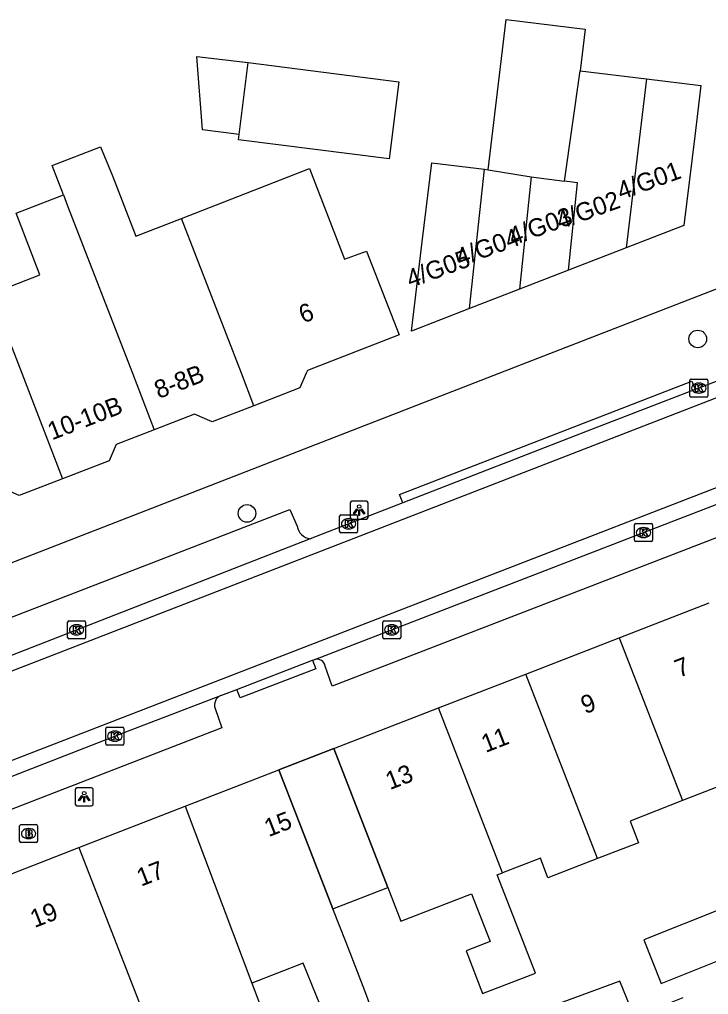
# Model space of a CAD drawing. Extents: x 161696 to 162377, y 380761 to 381673.
# Drawn here: x 161950.5 to 161988.8, y 381215.5 to 381269.7 of the extents above; entities that cross this region are included whole.
import ezdxf

# ---------------------------------------------------------------- set-up
doc = ezdxf.new("R2010")
doc.units = 0
for name, color, linetype in [('IMGEO_Boom', 7, 'Continuous'), ('IMGEO_Brandkraan', 7, 'Continuous'), ('IMGEO_Kolk', 7, 'Continuous'), ('IMGEO_Lichtpunt', 7, 'Continuous'), ('IMGEO_Pand', 7, 'Continuous'), ('IMGEO_Pand_nummerreeks', 7, 'Continuous'), ('IMGEO_Pand_overbouw', 7, 'Continuous'), ('IMGEO_Rijbaan_lokaal_open', 7, 'Continuous'), ('IMGEO_Voetpad_open', 7, 'Continuous')]:
    doc.layers.add(name, color=color, linetype=linetype)

msp = doc.modelspace()

# ---------------------------------------------------------------- linework, layer by layer
at = {"layer": 'IMGEO_Boom'}
for centre in [(161988.23, 381251.908), (161963.183, 381242.219)]:
    msp.add_circle(centre, 0.489, dxfattribs=at)
at = {"layer": 'IMGEO_Brandkraan'}
for p, q in [((161950.621, 381224.93), (161951.473, 381224.93)), ((161950.546, 381224.004), (161950.546, 381224.856)), ((161951.034, 381224.71), (161951.059, 381224.71)), ((161951.547, 381224.856), (161951.547, 381224.004)), ((161951.473, 381223.93), (161950.621, 381223.93)), ((161951.057, 381224.15), (161951.032, 381224.15))]:
    msp.add_line(p, q, dxfattribs=at)
for points in [[(161950.621, 381224.93), (161951.473, 381224.93)], [(161950.546, 381224.004), (161950.546, 381224.856)], [(161950.894, 381224.63), (161950.894, 381224.23), (161951.107, 381224.23)], [(161951.125, 381224.63), (161950.894, 381224.63)], [(161951.073, 381224.549), (161951.019, 381224.549), (161951.019, 381224.473)], [(161951.019, 381224.473), (161951.072, 381224.473)], [(161951.081, 381224.397), (161951.019, 381224.397), (161951.019, 381224.316)], [(161951.547, 381224.856), (161951.547, 381224.004)], [(161951.473, 381223.93), (161950.621, 381223.93)], [(161951.019, 381224.316), (161951.081, 381224.316)]]:
    msp.add_lwpolyline(points, dxfattribs=at)
for centre, radius, start, end in [((161950.623, 381224.854), 0.0765, 91.552, 178.448), ((161950.623, 381224.854), 0.0765, 91.552, 178.448), ((161951.471, 381224.854), 0.0765, 1.552, 88.448), ((161951.471, 381224.854), 0.0765, 1.552, 88.448), ((161951.074, 381224.511), 0.0379, 267.8285, 90.9355), ((161951.082, 381224.356), 0.0404, 269.8759, 90.5077), ((161951.129, 381224.485), 0.145, 59.4692, 91.5367), ((161951.154, 381224.532), 0.0922, 285.5137, 58.1501), ((161951.159, 381224.34), 0.105, 301.3115, 78.989), ((161950.623, 381224.006), 0.0765, 181.552, 268.448), ((161950.623, 381224.006), 0.0765, 181.552, 268.448), ((161951.113, 381224.481), 0.251, 268.6676, 293.5347), ((161951.471, 381224.006), 0.0765, 271.552, 358.448), ((161951.471, 381224.006), 0.0765, 271.552, 358.448)]:
    msp.add_arc(centre, radius, start, end, dxfattribs=at)
for centre, major_axis, ratio, start_param, end_param in [((161951.033, 381224.43), (-0.387, 0.002), 0.722429, 4.712389, 7.853982), ((161951.058, 381224.43), (-0.39, 0.002), 0.717154, 1.570796, 4.712389)]:
    msp.add_ellipse(centre, major_axis=major_axis, ratio=ratio, start_param=start_param, end_param=end_param, dxfattribs=at)
at = {"layer": 'IMGEO_Kolk'}
for p, q in [((161987.79, 381248.751), (161987.79, 381249.603)), ((161987.865, 381249.677), (161988.717, 381249.677)), ((161988.278, 381249.457), (161988.303, 381249.457)), ((161988.791, 381249.603), (161988.791, 381248.751)), ((161988.301, 381248.897), (161988.276, 381248.897)), ((161988.717, 381248.677), (161987.865, 381248.677)), ((161968.328, 381241.213), (161968.328, 381242.065)), ((161968.403, 381242.139), (161969.255, 381242.139)), ((161968.816, 381241.919), (161968.841, 381241.919)), ((161969.329, 381242.065), (161969.329, 381241.213)), ((161968.839, 381241.359), (161968.814, 381241.359)), ((161984.716, 381240.728), (161984.716, 381241.58)), ((161984.791, 381241.654), (161985.643, 381241.654)), ((161985.204, 381241.434), (161985.229, 381241.434)), ((161985.717, 381241.58), (161985.717, 381240.728)), ((161969.255, 381241.139), (161968.403, 381241.139)), ((161985.643, 381240.654), (161984.791, 381240.654)), ((161985.227, 381240.874), (161985.202, 381240.874)), ((161953.214, 381235.324), (161953.214, 381236.176)), ((161953.289, 381236.25), (161954.141, 381236.25)), ((161953.702, 381236.03), (161953.727, 381236.03)), ((161954.215, 381236.176), (161954.215, 381235.324)), ((161970.723, 381235.324), (161970.723, 381236.176)), ((161970.798, 381236.25), (161971.65, 381236.25)), ((161971.211, 381236.03), (161971.236, 381236.03)), ((161971.724, 381236.176), (161971.724, 381235.324)), ((161954.141, 381235.25), (161953.289, 381235.25)), ((161953.725, 381235.47), (161953.7, 381235.47)), ((161971.65, 381235.25), (161970.798, 381235.25)), ((161971.234, 381235.47), (161971.209, 381235.47)), ((161955.413, 381230.342), (161956.265, 381230.342)), ((161955.338, 381229.416), (161955.338, 381230.268)), ((161955.826, 381230.122), (161955.851, 381230.122)), ((161956.339, 381230.268), (161956.339, 381229.416)), ((161956.265, 381229.342), (161955.413, 381229.342)), ((161955.849, 381229.562), (161955.824, 381229.562))]:
    msp.add_line(p, q, dxfattribs=at)
for points in [[(161987.79, 381248.751), (161987.79, 381249.603)], [(161987.865, 381249.677), (161988.717, 381249.677)], [(161988.111, 381249.377), (161988.234, 381249.377), (161988.234, 381249.226), (161988.364, 381249.377), (161988.528, 381249.377), (161988.382, 381249.226), (161988.535, 381248.977), (161988.383, 381248.977), (161988.298, 381249.141), (161988.234, 381249.074), (161988.234, 381248.977), (161988.111, 381248.977), (161988.111, 381249.377)], [(161988.791, 381249.603), (161988.791, 381248.751)], [(161988.717, 381248.677), (161987.865, 381248.677)], [(161968.328, 381241.213), (161968.328, 381242.065)], [(161968.403, 381242.139), (161969.255, 381242.139)], [(161968.649, 381241.839), (161968.772, 381241.839), (161968.772, 381241.688), (161968.902, 381241.839), (161969.066, 381241.839), (161968.92, 381241.688), (161969.073, 381241.439), (161968.921, 381241.439), (161968.836, 381241.603), (161968.772, 381241.536), (161968.772, 381241.439), (161968.649, 381241.439), (161968.649, 381241.839)], [(161969.329, 381242.065), (161969.329, 381241.213)], [(161984.716, 381240.728), (161984.716, 381241.58)], [(161984.791, 381241.654), (161985.643, 381241.654)], [(161985.037, 381241.354), (161985.16, 381241.354), (161985.16, 381241.203), (161985.29, 381241.354), (161985.454, 381241.354), (161985.308, 381241.203), (161985.461, 381240.954), (161985.309, 381240.954), (161985.224, 381241.118), (161985.16, 381241.051), (161985.16, 381240.954), (161985.037, 381240.954), (161985.037, 381241.354)], [(161985.717, 381241.58), (161985.717, 381240.728)], [(161969.255, 381241.139), (161968.403, 381241.139)], [(161985.643, 381240.654), (161984.791, 381240.654)], [(161953.214, 381235.324), (161953.214, 381236.176)], [(161953.289, 381236.25), (161954.141, 381236.25)], [(161953.535, 381235.95), (161953.658, 381235.95), (161953.658, 381235.799), (161953.788, 381235.95), (161953.952, 381235.95), (161953.806, 381235.799), (161953.959, 381235.55), (161953.807, 381235.55), (161953.722, 381235.714), (161953.658, 381235.647), (161953.658, 381235.55), (161953.535, 381235.55), (161953.535, 381235.95)], [(161954.215, 381236.176), (161954.215, 381235.324)], [(161970.723, 381235.324), (161970.723, 381236.176)], [(161970.798, 381236.25), (161971.65, 381236.25)], [(161971.044, 381235.95), (161971.167, 381235.95), (161971.167, 381235.799), (161971.297, 381235.95), (161971.461, 381235.95), (161971.315, 381235.799), (161971.468, 381235.55), (161971.316, 381235.55), (161971.231, 381235.714), (161971.167, 381235.647), (161971.167, 381235.55), (161971.044, 381235.55), (161971.044, 381235.95)], [(161971.724, 381236.176), (161971.724, 381235.324)], [(161954.141, 381235.25), (161953.289, 381235.25)], [(161971.65, 381235.25), (161970.798, 381235.25)], [(161955.413, 381230.342), (161956.265, 381230.342)], [(161955.338, 381229.416), (161955.338, 381230.268)], [(161955.659, 381230.042), (161955.782, 381230.042), (161955.782, 381229.891), (161955.912, 381230.042), (161956.076, 381230.042), (161955.93, 381229.891), (161956.083, 381229.642), (161955.931, 381229.642), (161955.846, 381229.806), (161955.782, 381229.739), (161955.782, 381229.642), (161955.659, 381229.642), (161955.659, 381230.042)], [(161956.339, 381230.268), (161956.339, 381229.416)], [(161956.265, 381229.342), (161955.413, 381229.342)]]:
    msp.add_lwpolyline(points, dxfattribs=at)
for centre, start, end in [((161987.867, 381249.601), 91.552, 178.448), ((161987.867, 381249.601), 91.552, 178.448), ((161988.715, 381249.601), 1.552, 88.448), ((161988.715, 381249.601), 1.552, 88.448), ((161987.867, 381248.753), 181.552, 268.448), ((161987.867, 381248.753), 181.552, 268.448), ((161988.715, 381248.753), 271.552, 358.448), ((161988.715, 381248.753), 271.552, 358.448), ((161968.405, 381242.063), 91.552, 178.448), ((161968.405, 381242.063), 91.552, 178.448), ((161969.253, 381242.063), 1.552, 88.448), ((161969.253, 381242.063), 1.552, 88.448), ((161968.405, 381241.215), 181.552, 268.448), ((161968.405, 381241.215), 181.552, 268.448), ((161969.253, 381241.215), 271.552, 358.448), ((161969.253, 381241.215), 271.552, 358.448), ((161984.793, 381241.578), 91.552, 178.448), ((161984.793, 381241.578), 91.552, 178.448), ((161985.641, 381241.578), 1.552, 88.448), ((161985.641, 381241.578), 1.552, 88.448), ((161984.793, 381240.73), 181.552, 268.448), ((161984.793, 381240.73), 181.552, 268.448), ((161985.641, 381240.73), 271.552, 358.448), ((161985.641, 381240.73), 271.552, 358.448), ((161953.291, 381236.174), 91.552, 178.448), ((161953.291, 381236.174), 91.552, 178.448), ((161954.139, 381236.174), 1.552, 88.448), ((161954.139, 381236.174), 1.552, 88.448), ((161970.8, 381236.174), 91.552, 178.448), ((161970.8, 381236.174), 91.552, 178.448), ((161971.648, 381236.174), 1.552, 88.448), ((161971.648, 381236.174), 1.552, 88.448), ((161953.291, 381235.326), 181.552, 268.448), ((161953.291, 381235.326), 181.552, 268.448), ((161954.139, 381235.326), 271.552, 358.448), ((161954.139, 381235.326), 271.552, 358.448), ((161970.8, 381235.326), 181.552, 268.448), ((161970.8, 381235.326), 181.552, 268.448), ((161971.648, 381235.326), 271.552, 358.448), ((161971.648, 381235.326), 271.552, 358.448), ((161955.415, 381230.266), 91.552, 178.448), ((161955.415, 381230.266), 91.552, 178.448), ((161956.263, 381230.266), 1.552, 88.448), ((161956.263, 381230.266), 1.552, 88.448), ((161955.415, 381229.418), 181.552, 268.448), ((161955.415, 381229.418), 181.552, 268.448), ((161956.263, 381229.418), 271.552, 358.448), ((161956.263, 381229.418), 271.552, 358.448)]:
    msp.add_arc(centre, 0.0765, start, end, dxfattribs=at)
for centre, major_axis, ratio, start_param, end_param in [((161988.277, 381249.177), (-0.387, 0.002), 0.722429, 4.712389, 7.853982), ((161988.302, 381249.177), (-0.39, 0.002), 0.717154, 1.570796, 4.712389), ((161968.815, 381241.639), (-0.387, 0.002), 0.722429, 4.712389, 7.853982), ((161968.84, 381241.639), (-0.39, 0.002), 0.717154, 1.570796, 4.712389), ((161985.203, 381241.154), (-0.387, 0.002), 0.722429, 4.712389, 7.853982), ((161985.228, 381241.154), (-0.39, 0.002), 0.717154, 1.570796, 4.712389), ((161953.701, 381235.75), (-0.387, 0.002), 0.722429, 4.712389, 7.853982), ((161953.726, 381235.75), (-0.39, 0.002), 0.717154, 1.570796, 4.712389), ((161971.21, 381235.75), (-0.387, 0.002), 0.722429, 4.712389, 7.853982), ((161971.235, 381235.75), (-0.39, 0.002), 0.717154, 1.570796, 4.712389), ((161955.825, 381229.842), (-0.387, 0.002), 0.722429, 4.712389, 7.853982), ((161955.85, 381229.842), (-0.39, 0.002), 0.717154, 1.570796, 4.712389)]:
    msp.add_ellipse(centre, major_axis=major_axis, ratio=ratio, start_param=start_param, end_param=end_param, dxfattribs=at)
at = {"layer": 'IMGEO_Lichtpunt'}
for p, q in [((161968.916, 381242.802), (161968.916, 381241.995)), ((161968.916, 381242.802), (161968.916, 381241.995)), ((161969.818, 381242.897), (161969.01, 381242.897)), ((161969.818, 381242.897), (161969.01, 381242.897)), ((161969.912, 381241.995), (161969.912, 381242.802)), ((161969.912, 381241.995), (161969.912, 381242.802)), ((161969.01, 381241.901), (161969.818, 381241.901)), ((161969.01, 381241.901), (161969.818, 381241.901)), ((161953.638, 381226.877), (161953.638, 381226.07)), ((161953.638, 381226.877), (161953.638, 381226.07)), ((161954.54, 381226.972), (161953.732, 381226.972)), ((161954.54, 381226.972), (161953.732, 381226.972)), ((161954.634, 381226.07), (161954.634, 381226.877)), ((161954.634, 381226.07), (161954.634, 381226.877)), ((161953.732, 381225.976), (161954.54, 381225.976)), ((161953.732, 381225.976), (161954.54, 381225.976))]:
    msp.add_line(p, q, dxfattribs=at)
for points in [[(161969.29, 381242.466), (161969.329, 381242.438), (161969.141, 381242.176), (161969.103, 381242.203), (161969.29, 381242.466)], [(161969.392, 381242.418), (161969.439, 381242.418), (161969.439, 381242.096), (161969.392, 381242.096), (161969.392, 381242.418)], [(161969.502, 381242.438), (161969.54, 381242.465), (161969.727, 381242.203), (161969.688, 381242.175), (161969.502, 381242.438)], [(161954.012, 381226.541), (161954.051, 381226.513), (161953.863, 381226.251), (161953.825, 381226.278), (161954.012, 381226.541)], [(161954.114, 381226.493), (161954.161, 381226.493), (161954.161, 381226.171), (161954.114, 381226.171), (161954.114, 381226.493)], [(161954.224, 381226.513), (161954.262, 381226.54), (161954.449, 381226.278), (161954.41, 381226.25), (161954.224, 381226.513)]]:
    msp.add_lwpolyline(points, dxfattribs=at)
for centre in [(161969.415, 381242.6), (161954.137, 381226.675)]:
    msp.add_circle(centre, 0.0994, dxfattribs=at)
for centre, start, end in [((161969.01, 381242.802), 90, 180), ((161969.01, 381242.802), 90, 180), ((161969.818, 381242.802), 0, 90), ((161969.818, 381242.802), 0, 90), ((161969.01, 381241.995), 180, 270), ((161969.01, 381241.995), 180, 270), ((161969.818, 381241.995), 270, 0), ((161969.818, 381241.995), 270, 360), ((161953.732, 381226.877), 90, 180), ((161953.732, 381226.877), 90, 180), ((161954.54, 381226.877), 0, 90), ((161954.54, 381226.877), 0, 90), ((161953.732, 381226.07), 180, 270), ((161953.732, 381226.07), 180, 270), ((161954.54, 381226.07), 270, 0), ((161954.54, 381226.07), 270, 360)]:
    msp.add_arc(centre, 0.0946, start, end, dxfattribs=at)
at = {"layer": 'IMGEO_Pand'}
for points in [[(161976.575, 381261.311), (161977.586, 381269.654), (161981.974, 381269.123), (161981.692, 381266.803)], [(161962.742, 381263.273), (161960.717, 381263.531), (161960.392, 381267.595), (161963.248, 381267.257)], [(161963.248, 381267.257), (161971.628, 381266.191), (161971.083, 381261.909), (161962.704, 381262.975), (161962.742, 381263.273)], [(161962.742, 381263.273), (161963.248, 381267.257)], [(161980.823, 381260.671), (161981.692, 381266.803)], [(161981.692, 381266.803), (161985.385, 381266.355)], [(161985.385, 381266.355), (161988.407, 381265.989), (161988.067, 381263.179), (161987.465, 381258.215), (161984.26, 381256.971)], [(161985.385, 381266.355), (161984.26, 381256.971)], [(161952.978, 381259.917), (161952.35, 381261.541), (161955.04, 381262.585), (161955.709, 381260.977), (161957.011, 381257.624), (161959.543, 381258.607)], [(161959.543, 381258.607), (161966.654, 381261.368), (161968.603, 381256.348), (161969.829, 381256.791), (161971.639, 381252.13), (161966.538, 381250.15), (161966.472, 381250), (161966.113, 381249.188), (161963.569, 381248.202)], [(161975.555, 381253.591), (161972.317, 381252.334), (161972.919, 381257.298), (161973.451, 381261.69), (161976.389, 381261.334)], [(161975.555, 381253.591), (161976.389, 381261.334)], [(161976.389, 381261.334), (161976.575, 381261.311)], [(161976.575, 381261.311), (161978.969, 381260.906)], [(161978.969, 381260.906), (161978.323, 381254.666)], [(161978.969, 381260.906), (161980.823, 381260.671)], [(161981.054, 381255.726), (161981.54, 381260.58), (161980.823, 381260.671)], [(161948.954, 381254.417), (161951.677, 381255.474), (161950.349, 381258.896), (161952.978, 381259.917)], [(161952.978, 381259.917), (161953.214, 381259.306), (161956.814, 381250), (161958.027, 381246.865)], [(161963.569, 381248.202), (161962.873, 381250), (161959.543, 381258.607)], [(161984.26, 381256.971), (161981.054, 381255.726)], [(161981.054, 381255.726), (161978.323, 381254.666)], [(161948.954, 381254.417), (161950.663, 381250), (161952.93, 381244.139)], [(161978.323, 381254.666), (161975.555, 381253.591)], [(161963.569, 381248.202), (161961.238, 381247.298), (161960.259, 381247.73), (161958.027, 381246.865)], [(161958.027, 381246.865), (161955.912, 381246.045), (161955.514, 381245.141), (161952.93, 381244.139)], [(161952.93, 381244.139), (161950.526, 381243.207), (161949.605, 381243.613), (161947.272, 381242.709)], [(161983.864, 381235.31), (161988.864, 381237.25)], [(161978.676, 381233.296), (161983.864, 381235.31)], [(161983.864, 381235.31), (161987.383, 381226.26)], [(161973.821, 381231.412), (161978.676, 381233.296)], [(161982.664, 381223.043), (161978.676, 381233.296)], [(161968.014, 381229.158), (161973.821, 381231.412)], [(161977.383, 381222.251), (161973.821, 381231.412)], [(161968.014, 381229.158), (161971.012, 381221.432), (161971.739, 381219.559), (161975.665, 381221.081), (161976.691, 381218.439), (161975.355, 381217.92), (161976.278, 381215.541), (161979.211, 381216.679), (161977.093, 381222.138), (161977.383, 381222.251)], [(161959.753, 381225.952), (161964.959, 381227.973)], [(161972.436, 381208.381), (161969.726, 381215.69), (161968.684, 381218.375), (161967.957, 381220.248), (161964.959, 381227.973)], [(161992.85, 381226.998), (161990.007, 381225.896), (161989.54, 381227.1), (161987.383, 381226.26)], [(161987.383, 381226.26), (161984.472, 381225.126), (161984.934, 381223.923), (161982.664, 381223.043)], [(161953.844, 381223.659), (161959.753, 381225.952)], [(161959.753, 381225.952), (161963.457, 381216.124)], [(161947.947, 381221.37), (161953.844, 381223.659)], [(161953.844, 381223.659), (161958.675, 381211.248)], [(161982.664, 381223.043), (161979.907, 381221.974), (161979.483, 381223.066), (161977.383, 381222.251)], [(161989.7, 381220.302), (161985.239, 381218.523), (161986.203, 381216.104), (161990.644, 381217.874)], [(161970.517, 381207.669), (161967.06, 381206.386), (161965.222, 381211.279), (161968.229, 381212.497), (161966.312, 381217.228), (161963.457, 381216.124)], [(161963.457, 381216.124), (161964.45, 381213.488), (161961.364, 381212.291), (161960.62, 381212.002), (161958.675, 381211.248)], [(161987.406, 381215.311), (161984.71, 381214.241), (161983.899, 381216.235), (161980.022, 381214.81), (161981.904, 381209.813), (161986.766, 381209.308)]]:
    msp.add_lwpolyline(points, dxfattribs=at)
at = {"layer": 'IMGEO_Pand_overbouw'}
msp.add_lwpolyline([(161967.957, 381220.248), (161971.012, 381221.432), (161968.014, 381229.158), (161964.959, 381227.973)], close=True, dxfattribs=at)
at = {"layer": 'IMGEO_Rijbaan_lokaal_open'}
for points in [[(161996.814, 381251.547), (161992.817, 381250), (161937.81, 381228.704)], [(161989.5, 381249.639), (161988.088, 381249.097)], [(161988.088, 381249.097), (161982.421, 381246.921), (161971.836, 381242.806)], [(161939.504, 381224.395), (161998.467, 381247.206)], [(161966.943, 381234.1), (161985.688, 381241.337), (161998.484, 381246.272)], [(161971.836, 381242.806), (161966.69, 381240.806)], [(161966.69, 381240.806), (161948.08, 381233.551), (161930.566, 381226.829), (161915.285, 381220.839), (161904.026, 381216.527)], [(161962.618, 381232.443), (161966.831, 381234.057)], [(161966.831, 381234.057), (161966.943, 381234.1)], [(161863.559, 381194.025), (161865.97, 381194.951), (161881.555, 381200.986), (161899.284, 381207.916), (161918.222, 381215.27), (161938.085, 381222.934), (161956.348, 381230.042), (161961.722, 381232.1)], [(161961.722, 381232.1), (161962.618, 381232.443)]]:
    msp.add_lwpolyline(points, dxfattribs=at)
at = {"layer": 'IMGEO_Voetpad_open'}
for points in [[(161867.852, 381207.538), (161977.201, 381250), (161995.053, 381256.932), (162000, 381258.853), (162011.546, 381263.36)], [(161971.836, 381242.806), (161971.655, 381243.272), (161987.907, 381249.562), (161988.088, 381249.097)], [(161998.304, 381245.539), (161998.67, 381244.485), (161967.913, 381232.62), (161967.522, 381233.725)], [(161904.363, 381217.502), (161903.934, 381218.607), (161965.562, 381242.427), (161965.966, 381241.511)], [(161966.831, 381234.057), (161967.01, 381233.591), (161962.797, 381231.977), (161962.618, 381232.443)], [(161961.409, 381231.377), (161961.787, 381230.31), (161864.586, 381192.643), (161864.233, 381193.647)], [(161964.959, 381227.973), (161968.014, 381229.158)]]:
    msp.add_lwpolyline(points, dxfattribs=at)
for centre, radius, start, end in [((161966.82, 381241.664), 0.868, 190.1465, 261.3771), ((161967.074, 381233.667), 0.452, 7.3223, 106.818), ((161961.956, 381231.569), 0.58, 113.8139, 199.3688)]:
    msp.add_arc(centre, radius, start, end, dxfattribs=at)

# ---------------------------------------------------------------- texts
at = {"layer": 'IMGEO_Pand_nummerreeks'}
for s, rotation, p in [('4/G01', 20.0247, (161983.97, 381259.62)), ('4/G02', 20.0247, (161980.585, 381257.98)), ('4/G03', 20.0247, (161977.94, 381257.084)), ('4/G04', 20.0247, (161975.002, 381255.909)), ('4/G05', 20.0247, (161972.259, 381254.733)), ('6', 21.2142, (161966.301, 381252.761)), ('8-8B', 21.1822, (161958.275, 381248.57)), ('10-10B', 21.1937, (161952.345, 381246.271)), ('7', 21.2107, (161987.187, 381233.081)), ('9', 21.2107, (161981.974, 381231.058)), ('11', 21.2107, (161976.441, 381228.91)), ('13', 21.2109, (161971.121, 381226.845)), ('15', 21.2109, (161964.384, 381224.231)), ('17', 21.2109, (161957.294, 381221.479)), ('19', 21.2112, (161951.376, 381219.182))]:
    msp.add_text(s, height=1, rotation=rotation, dxfattribs=at).set_placement(p)

doc.saveas('drawing.dxf')
